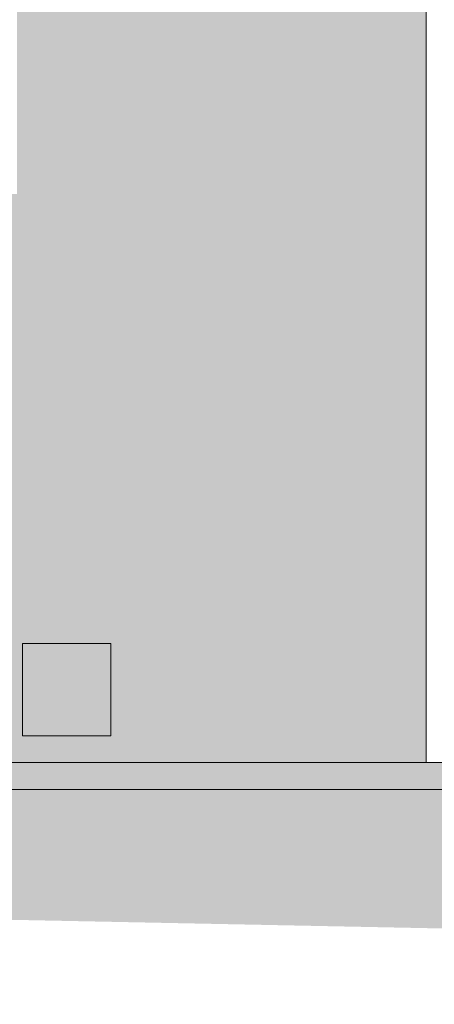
# Model space of a CAD drawing. Header units: metres. Extents: x 10.2 to 107.4, y -18.3 to 5.6.
# Tile 625 of 656: x 55.9 to 56.7, y -0.5 to 1.3. Entities that reach past the tile are written whole.
import ezdxf

# ---------------------------------------------------------------- set-up
doc = ezdxf.new("R2010")
doc.units = ezdxf.units.M
doc.layers.add('A-DETL', color=7, linetype='Continuous', lineweight=5, true_color=0x00a600)
for name, color, linetype, lineweight in [('A-DETL-GENF', 7, 'Continuous', 5), ('A-FLOR', 7, 'Continuous', 5), ('A-WALL-PATT', 7, 'Continuous', 5), ('E-ELEC-EQPM', 7, 'Continuous', 5), ('I-WALL', 7, 'Continuous', 5)]:
    doc.layers.add(name, color=color, linetype=linetype, lineweight=lineweight)

# ---------------------------------------------------------------- blocks, each defined once
blk = doc.blocks.new('Caixa de Passagem 15x15cm - Caixa de Passagem 15x15cm-2965799-FACH_AZUL_mini')
at = {"layer": 'E-ELEC-EQPM', "true_color": 0xfbfbfb}
blk.add_hatch(color=7, dxfattribs=at).paths.add_polyline_path([(-15.9, -0.01), (-15.9, 0.162), (-16.065, 0.162), (-16.065, -0.01), (-15.9129, -0.01)])
at = {"layer": 'E-ELEC-EQPM'}
for p, q in [((-15.9, 0.162), (-16.065, 0.162)), ((-16.065, -0.01), (-16.065, 0.162)), ((-15.9, -0.01), (-15.9, 0.162)), ((-16.065, -0.01), (-15.9, -0.01))]:
    blk.add_line(p, q, dxfattribs=at)

msp = doc.modelspace()

# ---------------------------------------------------------------- hatches: boundary and pattern name
at = {"layer": 'A-DETL-GENF', "true_color": 0xd2e2c2}
msp.add_hatch(color=254, dxfattribs=at).paths.add_polyline_path([(63.7516, -0.5106), (63.7516, -0.31), (61.2458, -0.11), (53.7516, -0.11), (53.7516, -0.31), (61.2516, -0.4605)])
at = {"layer": 'A-FLOR', "true_color": 0x616161}
msp.add_hatch(color=251, dxfattribs=at).paths.add_polyline_path([(54.7116, -0.11), (58.2816, -0.11), (58.2816, -0.06), (54.7116, -0.06), (54.7116, -0.07)])
at = {"layer": 'A-WALL-PATT', "true_color": 0xa2a2a2}
h = msp.add_hatch(dxfattribs=at)
h.set_pattern_fill('FP_26', color=253, style=0, pattern_type=2)
h.set_pattern_definition([(50, (55.7676, 1.2), (1.45713, -0.1272), [0.1524, -1.676]), (355, (55.7676, 1.2), (-0.2819, 1.5284), [0.1219, -1.341]), (100.45, (55.8896, 1.189), (1.1755, 1.40046), [0.1295, -1.425]), (46.184, (55.7676, 1.606), (2.169, -0.3364), [0.2286, -2.515]), (96.64, (55.9486, 1.578), (1.899, 1.9797), [0.1943, -2.137]), (351.18, (55.7676, 1.606), (1.8988, 1.9794), [0.1829, -2.012]), (21, (55.9716, 1.505), (1.21276, -0.8177), [0.1524, -1.676]), (326, (55.9716, 1.505), (0.4944, 1.47345), [0.1219, -1.341]), (71.45, (56.0726, 1.437), (1.707, 0.655), [0.1295, -1.425]), (37.5, (55.7676, 1.2), (0.02471, 0.67643), [0.06706, -1.258, 0.06706, -1.294, -1.346]), (37.5, (55.7676, 1.2), (0.02471, 0.67643), [-2.686, 0.06706, -1.279]), (7.5, (55.7676, 1.2), (0.53455, 0.80144), [0.06706, -0.70917, 0.06706, -1.227, -0.51308]), (7.5, (55.7676, 1.2), (0.53455, 0.80144), [-2.071, 0.06706, -0.44602]), (327.5, (55.3146, 1.2), (1.08472, -0.04583), [0.06706, -0.44094, 0.06706, -1.518, -2.103]), (327.5, (55.3146, 1.2), (1.08472, -0.04583), [-2.093, 0.06706, -2.036]), (317.5, (55.1116, 1.2), (1.18503, 0.20342), [0.06706, -0.59334, 0.06706, -0.98552, -1.494]), (317.5, (55.1116, 1.2), (1.18503, 0.20342), [-1.713, 0.06706, -1.426])])
h.paths.add_polyline_path([(56.6741, -0.06), (57.7816, -0.06), (57.7816, 2.65), (56.6741, 2.65), (56.6741, -0.0501)])
h.paths.add_polyline_path([(56.8574, 0.35), (56.6916, 0.35), (56.6916, 2.3), (57.4716, 2.3), (57.4716, 0.35), (57.0141, 0.35)])
at = {"layer": 'I-WALL', "true_color": 0xdbcc9e}
msp.add_hatch(color=9, dxfattribs=at).paths.add_polyline_path([(56.5919, -0.06), (56.6741, -0.06), (56.6741, 2.65), (56.6716, 2.65), (56.6716, 2.5786), (56.5916, 2.5786), (56.5916, -0.06)])
h = msp.add_hatch(color=9, dxfattribs=at)
h.paths.add_polyline_path([(54.7116, -0.06), (56.5916, -0.06), (56.5916, 2.5786), (53.9116, 2.5786), (53.9116, 0.85), (54.7116, 0.85), (54.7116, -0.0501)])
h.paths.add_polyline_path([(55.9216, -0.01), (55.9216, 0.162), (56.0866, 0.162), (56.0866, -0.01), (55.9954, -0.01)])
h.paths.add_polyline_path([(54.6116, 1), (54.5116, 1), (54.5116, 2.2), (55.9116, 2.2), (55.9116, 1), (54.6632, 1)])

# ---------------------------------------------------------------- linework, layer by layer
at = {"layer": 'A-DETL', "color": 7, "lineweight": 15}
for p, q in [((58.1716, -0.06), (55.1116, -0.06)), ((61.2516, -0.11), (53.7516, -0.11))]:
    msp.add_line(p, q, dxfattribs=at)
at = {"layer": 'A-FLOR'}
msp.add_line((54.7116, -0.06), (58.1716, -0.06), dxfattribs=at)
at = {"layer": 'I-WALL'}
msp.add_line((56.6741, 2.65), (56.6741, -0.06), dxfattribs=at)

# ---------------------------------------------------------------- block references
at = {"layer": 'E-ELEC-EQPM'}
msp.add_blockref('Caixa de Passagem 15x15cm - Caixa de Passagem 15x15cm-2965799-FACH_AZUL_mini', (71.9866, 0), dxfattribs=at)

doc.saveas('drawing.dxf')
